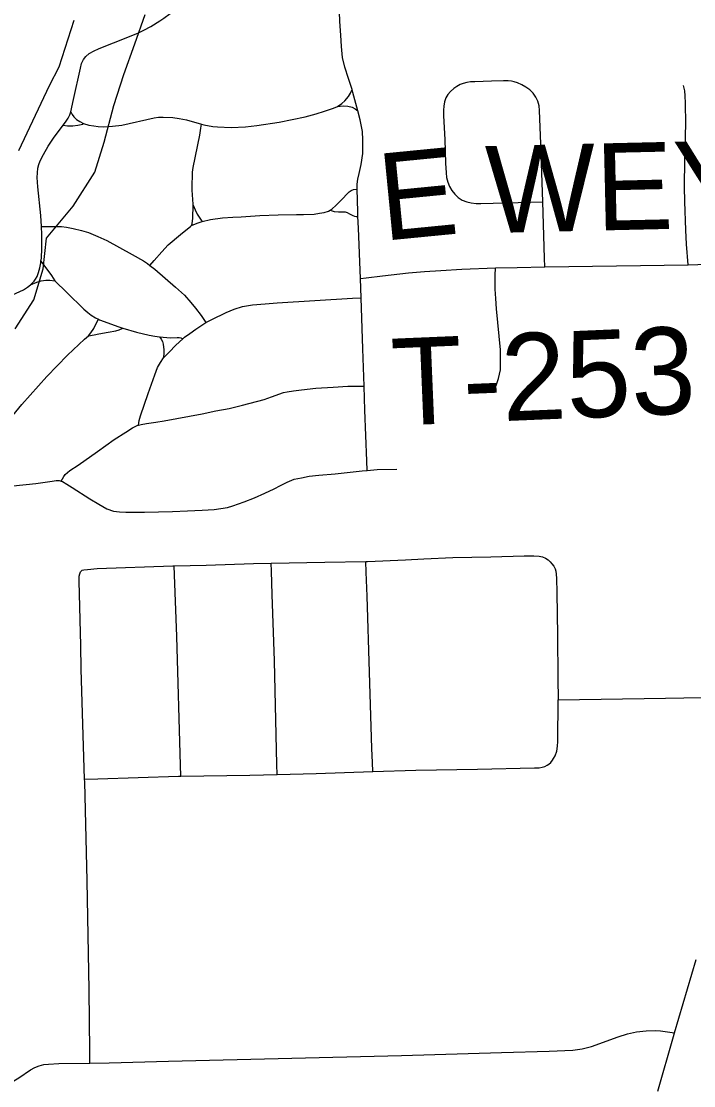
# Model space of a CAD drawing. Extents: x 0 to 34, y 0 to 22.
# Drawn here: x 5.8624 to 6.082, y 20.3993 to 20.7469 of the extents above; entities that cross this region are included whole.
import ezdxf

# ---------------------------------------------------------------- set-up
doc = ezdxf.new("R2010")
doc.units = 0
for name, color, linetype in [('GM_X_Corporation', 7, 'Continuous'), ('GM_X_County_Road', 7, 'Continuous'), ('GM_X_Major_Lake', 7, 'Continuous'), ('GM_X_Township_Road', 7, 'Continuous'), ('GM_X_Township_Road_Text', 7, 'Continuous')]:
    doc.layers.add(name, color=color, linetype=linetype)

msp = doc.modelspace()

# ---------------------------------------------------------------- linework, layer by layer
at = {"layer": 'GM_X_Corporation'}
msp.add_lwpolyline([(5.87949, 20.74707), (5.87468, 20.73192), (5.87153, 20.72573), (5.8615, 20.70461)], dxfattribs=at)
msp.add_lwpolyline([(5.87949, 20.74707), (5.87468, 20.73192), (5.87153, 20.72573), (5.8615, 20.70461)], dxfattribs=at)
at = {"layer": 'GM_X_County_Road'}
msp.add_line((6.0758, 20.41665), (6.08284, 20.44054), dxfattribs=at)
msp.add_lwpolyline([(6.07034, 20.39761), (6.07543, 20.4154), (6.0758, 20.41665)], dxfattribs=at)
at = {"layer": 'GM_X_Major_Lake'}
msp.add_lwpolyline([(5.86038, 20.64646), (5.86645, 20.65595), (5.86949, 20.66602), (5.87062, 20.67609), (5.87935, 20.68654), (5.88637, 20.69756), (5.88941, 20.70743), (5.89263, 20.7194), (5.89585, 20.72947), (5.89946, 20.73954), (5.90287, 20.74904)], dxfattribs=at)
at = {"layer": 'GM_X_Township_Road'}
for p, q in [((6.03339, 20.66673), (6.08025, 20.66736)), ((5.97339, 20.65662), (5.97316, 20.6629))]:
    msp.add_line(p, q, dxfattribs=at)
for points in [[(5.8786, 20.71732), (5.87946, 20.72136), (5.88168, 20.73159), (5.88209, 20.73305), (5.88273, 20.73436), (5.8835, 20.73536), (5.88459, 20.73632), (5.88614, 20.73718), (5.88755, 20.73787), (5.88888, 20.73841), (5.89608, 20.74121), (5.9007, 20.74313), (5.90245, 20.744), (5.90468, 20.74514), (5.90759, 20.74696), (5.90892, 20.74792), (5.911, 20.74941), (5.91545, 20.75301), (5.919, 20.7556), (5.92236, 20.75778), (5.92349, 20.75848)], [(5.97042, 20.72459), (5.96927, 20.72812), (5.96805, 20.73188), (5.96736, 20.73501), (5.96696, 20.73857), (5.96674, 20.74236), (5.96645, 20.74678), (5.96628, 20.74995), (5.96625, 20.75201)], [(6.03271, 20.68793), (6.03211, 20.70684), (6.0317, 20.71771), (6.03152, 20.71925), (6.0311, 20.72073), (6.03045, 20.72211), (6.02955, 20.72336), (6.02845, 20.72446), (6.02721, 20.72539), (6.02586, 20.72616), (6.02444, 20.72676), (6.02335, 20.7271), (6.02249, 20.7273), (6.02142, 20.72741), (6.01992, 20.72744), (6.016, 20.72733), (6.01056, 20.72713), (6.00912, 20.72704), (6.00789, 20.72687), (6.00675, 20.72655), (6.00577, 20.72618), (6.00461, 20.72553), (6.00365, 20.72489), (6.00262, 20.72396), (6.00173, 20.72292), (6.00111, 20.72188), (6.00064, 20.7206), (6.00036, 20.71911), (6.00028, 20.7178), (6.00032, 20.71601), (6.00075, 20.70826), (6.00095, 20.7005), (6.00112, 20.6974), (6.00133, 20.69587), (6.00168, 20.69436), (6.00223, 20.69291), (6.003, 20.69156), (6.00397, 20.69036), (6.00513, 20.68932), (6.00644, 20.6885), (6.00787, 20.68792), (6.00938, 20.68757), (6.01092, 20.68741), (6.01247, 20.68738), (6.03271, 20.68793)], [(6.08025, 20.66736), (6.07971, 20.67407), (6.07945, 20.6787), (6.07914, 20.68798), (6.07906, 20.69265), (6.07914, 20.70172), (6.07945, 20.71338), (6.07941, 20.72008), (6.0793, 20.72251), (6.07912, 20.72417), (6.07865, 20.72584)], [(5.9657, 20.71903), (5.96711, 20.71996), (5.96808, 20.72089), (5.96927, 20.72226), (5.96989, 20.72336), (5.97042, 20.72459)], [(5.97227, 20.71767), (5.97196, 20.71877), (5.97073, 20.72358), (5.97042, 20.72459)], [(5.92128, 20.71325), (5.92202, 20.71303), (5.92495, 20.71251), (5.92645, 20.71239), (5.93098, 20.71222), (5.93559, 20.71241), (5.93928, 20.71281), (5.9466, 20.71396), (5.95507, 20.71568), (5.95873, 20.71666), (5.96142, 20.71749), (5.96402, 20.71833), (5.96486, 20.71868), (5.9657, 20.71903)], [(5.9657, 20.71903), (5.96755, 20.71926), (5.96901, 20.71917), (5.97042, 20.71877), (5.97143, 20.71829), (5.97227, 20.71767)], [(5.8761, 20.71295), (5.87681, 20.71394), (5.87764, 20.71519), (5.87823, 20.71632), (5.8786, 20.71732)], [(5.8786, 20.71732), (5.87905, 20.71646), (5.87957, 20.71569), (5.88007, 20.71516), (5.88046, 20.71482), (5.88091, 20.71447), (5.88149, 20.71409), (5.88273, 20.7135)], [(5.88273, 20.7135), (5.88443, 20.71294), (5.88609, 20.71272), (5.8875, 20.7125), (5.88908, 20.71236), (5.89222, 20.71259), (5.89517, 20.71294), (5.90574, 20.7153), (5.90724, 20.7155), (5.9087, 20.71554), (5.91185, 20.71542), (5.91393, 20.71514), (5.91631, 20.71473), (5.92128, 20.71325)], [(5.97207, 20.69206), (5.97213, 20.69363), (5.97234, 20.69533), (5.97276, 20.69721), (5.97338, 20.70014), (5.9739, 20.70367), (5.97399, 20.7062), (5.97399, 20.70819), (5.97381, 20.71088), (5.97356, 20.71254), (5.97306, 20.71472), (5.97227, 20.71767)], [(5.86896, 20.67989), (5.86874, 20.68349), (5.86777, 20.69277), (5.8676, 20.69582), (5.86764, 20.69741), (5.86783, 20.69887), (5.8681, 20.70009), (5.86851, 20.70127), (5.8696, 20.70341), (5.87113, 20.70607), (5.87287, 20.70865), (5.8761, 20.71295)], [(5.8761, 20.71295), (5.87744, 20.71272), (5.87916, 20.71276), (5.88089, 20.71296), (5.88194, 20.71311), (5.88237, 20.71324), (5.88273, 20.7135)], [(5.91849, 20.68679), (5.9185, 20.6872), (5.91822, 20.69167), (5.91822, 20.69382), (5.91828, 20.69619), (5.91834, 20.69764), (5.91851, 20.69909), (5.92066, 20.70969), (5.92106, 20.71201), (5.92128, 20.71325)], [(5.96323, 20.68517), (5.96397, 20.68565), (5.96512, 20.68666), (5.96663, 20.68824), (5.9695, 20.69115), (5.97009, 20.69159), (5.97089, 20.69192), (5.97207, 20.69206)], [(5.97236, 20.68313), (5.97228, 20.68473), (5.97207, 20.69206)], [(6.03339, 20.66673), (6.0333, 20.66954), (6.03271, 20.68793)], [(5.91799, 20.68017), (5.91818, 20.68073), (5.91839, 20.68255), (5.91849, 20.68679)], [(5.91849, 20.68679), (5.91914, 20.68528), (5.91985, 20.68392), (5.9207, 20.68253), (5.92114, 20.68197), (5.92144, 20.68153)], [(5.92144, 20.68153), (5.92415, 20.68215), (5.92811, 20.68265), (5.93145, 20.68285), (5.93416, 20.68302), (5.94028, 20.68345), (5.94631, 20.68369), (5.95225, 20.68382), (5.95461, 20.68374), (5.95803, 20.68391), (5.95981, 20.68422), (5.96129, 20.68447), (5.96269, 20.68489), (5.96323, 20.68517)], [(5.96323, 20.68517), (5.96459, 20.68473), (5.96605, 20.68467), (5.96738, 20.68465), (5.96813, 20.68461), (5.96878, 20.68443), (5.96961, 20.68401), (5.97068, 20.68342), (5.97121, 20.68321), (5.97178, 20.68315), (5.97236, 20.68313)], [(5.90439, 20.66717), (5.90578, 20.66875), (5.9083, 20.6716), (5.9104, 20.67383), (5.91436, 20.67721), (5.91617, 20.67864), (5.91767, 20.67988), (5.91799, 20.68017)], [(5.91799, 20.68017), (5.91982, 20.68091), (5.92144, 20.68153)], [(5.97316, 20.6629), (5.97257, 20.67934), (5.97236, 20.68313)], [(5.86881, 20.66854), (5.86895, 20.66948), (5.86913, 20.67263), (5.86911, 20.67729), (5.86896, 20.67989)], [(5.86896, 20.67989), (5.87029, 20.67989), (5.87424, 20.67989), (5.87551, 20.67982), (5.87712, 20.67965), (5.87929, 20.67924), (5.882, 20.67858), (5.88437, 20.67786), (5.88737, 20.67664), (5.89027, 20.67533), (5.89856, 20.67074), (5.90229, 20.66861), (5.90359, 20.66779), (5.90439, 20.66717)], [(6.08025, 20.66736), (6.08982, 20.66768), (6.14105, 20.66908), (6.17521, 20.67), (6.20381, 20.67096)], [(5.8654, 20.66085), (5.86656, 20.66205), (5.86701, 20.66269), (5.86751, 20.6635), (5.86797, 20.66487), (5.86842, 20.66641), (5.86873, 20.66795), (5.86881, 20.66854)], [(5.86881, 20.66854), (5.87219, 20.66389), (5.87336, 20.66217)], [(5.90439, 20.66717), (5.90601, 20.6659), (5.91277, 20.66009), (5.91565, 20.65739), (5.91775, 20.65503), (5.91926, 20.65317), (5.92113, 20.65075), (5.92197, 20.64946), (5.92265, 20.64847)], [(5.98041, 20.6638), (5.98883, 20.6647), (5.99413, 20.66512), (5.99947, 20.66552), (6.00626, 20.66591), (6.01734, 20.66634)], [(6.01671, 20.62576), (6.01828, 20.63018), (6.01888, 20.63303), (6.01896, 20.6349), (6.01896, 20.63685), (6.01888, 20.63962), (6.01761, 20.65296), (6.01738, 20.65635), (6.01723, 20.65944), (6.01722, 20.66388), (6.01734, 20.66634)], [(6.01734, 20.66634), (6.02435, 20.66649), (6.03339, 20.66673)], [(5.97316, 20.6629), (5.97501, 20.66315), (5.98041, 20.6638)], [(5.85614, 20.65603), (5.86313, 20.65923), (5.86439, 20.66001), (5.8654, 20.66085)], [(5.8654, 20.66085), (5.86745, 20.66164), (5.86892, 20.66208), (5.87038, 20.66237), (5.87165, 20.66237), (5.87336, 20.66217)], [(5.87336, 20.66217), (5.87727, 20.65836), (5.88282, 20.65286), (5.88406, 20.65181), (5.88518, 20.65095), (5.88666, 20.65006), (5.88756, 20.64962)], [(5.92265, 20.64847), (5.92458, 20.64949), (5.92932, 20.6518), (5.93193, 20.65283), (5.93466, 20.65369), (5.93787, 20.65423), (5.942, 20.6546), (5.94598, 20.65495), (5.97052, 20.65644), (5.97339, 20.65662)], [(5.97436, 20.62778), (5.97399, 20.63991), (5.97339, 20.65662)], [(5.88428, 20.6442), (5.88512, 20.64516), (5.88602, 20.64656), (5.88674, 20.64799), (5.88756, 20.64962)], [(5.88756, 20.64962), (5.88793, 20.64944), (5.8942, 20.64712), (5.8955, 20.64667)], [(5.88428, 20.6442), (5.88613, 20.64454), (5.88776, 20.64482), (5.8908, 20.64533), (5.89325, 20.64579), (5.8944, 20.64611), (5.8955, 20.64667)], [(5.8955, 20.64667), (5.90002, 20.64533), (5.90417, 20.64441), (5.90598, 20.64406), (5.90753, 20.64381)], [(5.91516, 20.6432), (5.91574, 20.64374), (5.91741, 20.64494), (5.91938, 20.64632), (5.92265, 20.64847)], [(5.85545, 20.59472), (5.85534, 20.59557), (5.85449, 20.59967), (5.85408, 20.60277), (5.85392, 20.60422), (5.85392, 20.60625), (5.85415, 20.60787), (5.85454, 20.60923), (5.85544, 20.61148), (5.85673, 20.61395), (5.85781, 20.61565), (5.85956, 20.61819), (5.86259, 20.62174), (5.87073, 20.63093), (5.87748, 20.63785), (5.88304, 20.64307), (5.88428, 20.6442)], [(5.90753, 20.64381), (5.91111, 20.64354), (5.91335, 20.64361), (5.91391, 20.64361), (5.91444, 20.64352), (5.91516, 20.6432)], [(5.90753, 20.64381), (5.9081, 20.64306), (5.90849, 20.64232), (5.90877, 20.64141), (5.90888, 20.64045), (5.90892, 20.63965), (5.90891, 20.63864), (5.90887, 20.63693)], [(5.90887, 20.63693), (5.91072, 20.63879), (5.9129, 20.64108), (5.91516, 20.6432)], [(5.90068, 20.61497), (5.90093, 20.61655), (5.90129, 20.61807), (5.90378, 20.62535), (5.90598, 20.63146), (5.90691, 20.6338), (5.90784, 20.63551), (5.90887, 20.63693)], [(5.90068, 20.61497), (5.90151, 20.6152), (5.9033, 20.61559), (5.90634, 20.61599), (5.9091, 20.61644), (5.92142, 20.61875), (5.92598, 20.6197), (5.93025, 20.62049), (5.93469, 20.62156), (5.94172, 20.62342), (5.94414, 20.6242), (5.94802, 20.62561), (5.94921, 20.62589), (5.95134, 20.62617), (5.95393, 20.62651), (5.9586, 20.62708), (5.96422, 20.62736), (5.96908, 20.62768), (5.97294, 20.62775), (5.97436, 20.62778)], [(5.97537, 20.60021), (5.97524, 20.60336), (5.97459, 20.61987), (5.97436, 20.62778)], [(5.87542, 20.59668), (5.87586, 20.59749), (5.87626, 20.59821), (5.87676, 20.59886), (5.87824, 20.60016), (5.88094, 20.60199), (5.88722, 20.60642), (5.89267, 20.61036), (5.89656, 20.61272), (5.89869, 20.61413), (5.90027, 20.61486), (5.90068, 20.61497)], [(5.87542, 20.59668), (5.87581, 20.59656), (5.8772, 20.59575), (5.87905, 20.59466), (5.88478, 20.59095), (5.88767, 20.58922), (5.89028, 20.58771), (5.89254, 20.5869), (5.89445, 20.58673), (5.89653, 20.58661), (5.90261, 20.58661), (5.91175, 20.58679), (5.91667, 20.58702), (5.92141, 20.58725), (5.92541, 20.58748), (5.92761, 20.58777), (5.92975, 20.58812), (5.93148, 20.58864), (5.93519, 20.58992), (5.93854, 20.59131), (5.9419, 20.59281), (5.94497, 20.59426), (5.94705, 20.5953), (5.94919, 20.5964), (5.95156, 20.59733), (5.95388, 20.59785), (5.95643, 20.59831), (5.95955, 20.59872), (5.96489, 20.59911), (5.97372, 20.60008), (5.97537, 20.60021)], [(5.97537, 20.60021), (5.97864, 20.60047), (5.98503, 20.60059)], [(5.85545, 20.59472), (5.86713, 20.59593), (5.87251, 20.59674), (5.87374, 20.59688), (5.87478, 20.59688), (5.87542, 20.59668)], [(5.99388, 20.57131), (6.00339, 20.57177), (6.0158, 20.57203), (6.02669, 20.57239), (6.02985, 20.5723), (6.03153, 20.57221), (6.03262, 20.57203), (6.03361, 20.57159), (6.03444, 20.57102), (6.03516, 20.57034), (6.03573, 20.56972), (6.03633, 20.56897), (6.03674, 20.56804), (6.03695, 20.56728), (6.03713, 20.5663), (6.03724, 20.56495), (6.03736, 20.56035), (6.03754, 20.54637), (6.03765, 20.53239), (6.03776, 20.52532)], [(5.88169, 20.56707), (5.88194, 20.56736), (5.88228, 20.56763), (5.88277, 20.56776), (5.88403, 20.56788), (5.88714, 20.56818), (5.91192, 20.56905), (5.91231, 20.56906)], [(5.91231, 20.56906), (5.92274, 20.56933), (5.9382, 20.56981), (5.94399, 20.56992)], [(5.91451, 20.50038), (5.91441, 20.504), (5.91323, 20.54604), (5.91243, 20.56613), (5.91231, 20.56906)], [(5.94399, 20.56992), (5.96151, 20.57023), (5.97491, 20.57044)], [(5.94595, 20.50094), (5.94587, 20.50421), (5.94506, 20.53809), (5.94432, 20.55967), (5.94407, 20.56738), (5.94399, 20.56992)], [(5.97491, 20.57044), (5.97547, 20.57045), (5.98787, 20.57102), (5.99388, 20.57131)], [(5.97724, 20.50189), (5.97711, 20.50484), (5.97691, 20.50949), (5.97611, 20.53434), (5.97539, 20.55919), (5.97506, 20.56698), (5.97491, 20.57044)], [(5.88306, 20.49945), (5.8819, 20.53535), (5.88182, 20.5431), (5.88124, 20.56404), (5.88124, 20.56484), (5.8813, 20.56568), (5.88149, 20.56649), (5.88169, 20.56707)], [(5.97724, 20.50189), (5.99126, 20.50235), (6.01141, 20.50266), (6.03005, 20.50311), (6.03158, 20.50316), (6.03249, 20.50334), (6.03337, 20.50357), (6.03416, 20.50397), (6.03476, 20.50437), (6.03533, 20.50489), (6.0359, 20.5056), (6.03627, 20.50612), (6.03675, 20.50701), (6.03728, 20.50857), (6.03757, 20.51016), (6.03769, 20.51174), (6.03776, 20.52532)], [(6.03776, 20.52532), (6.07284, 20.52589), (6.1025, 20.52641), (6.10564, 20.52635), (6.10652, 20.52629), (6.10745, 20.52616), (6.1087, 20.52578), (6.11057, 20.52506)], [(5.88306, 20.49945), (5.8874, 20.49958), (5.91376, 20.50037), (5.91451, 20.50038)], [(5.88482, 20.4067), (5.88478, 20.41049), (5.88452, 20.43063), (5.88392, 20.46625), (5.88309, 20.49855), (5.88306, 20.49945)], [(5.91451, 20.50038), (5.93701, 20.5007), (5.94595, 20.50094)], [(5.94595, 20.50094), (5.95873, 20.50129), (5.97724, 20.50189)], [(5.88482, 20.4067), (5.89109, 20.40677), (5.91047, 20.40731), (5.98663, 20.40924), (6.01924, 20.41023), (6.03478, 20.41065), (6.04254, 20.41098), (6.04562, 20.41137), (6.04862, 20.41216), (6.0574, 20.41534), (6.06038, 20.41624), (6.0634, 20.41694), (6.06649, 20.41731), (6.0696, 20.41735), (6.07115, 20.41726), (6.07269, 20.41706), (6.0758, 20.41665)], [(5.85259, 20.39657), (5.85598, 20.39857), (5.86157, 20.40187), (5.86543, 20.40449), (5.86678, 20.40527), (5.86821, 20.40585), (5.86971, 20.40622), (5.87124, 20.40641), (5.87465, 20.40657), (5.88482, 20.4067)]]:
    msp.add_lwpolyline(points, dxfattribs=at)

# ---------------------------------------------------------------- texts
at = {"layer": 'GM_X_Township_Road_Text'}
for s, height, rotation, p in [('WEYHE', 0.028409, 1.3142, (6.0144, 20.6777)), ('E', 0.02841, 5.584, (5.98062, 20.67516)), ('T-253', 0.028409, 2.4084, (5.98393, 20.6148))]:
    msp.add_text(s, height=height, rotation=rotation, dxfattribs=at).set_placement(p)

doc.saveas('drawing.dxf')
